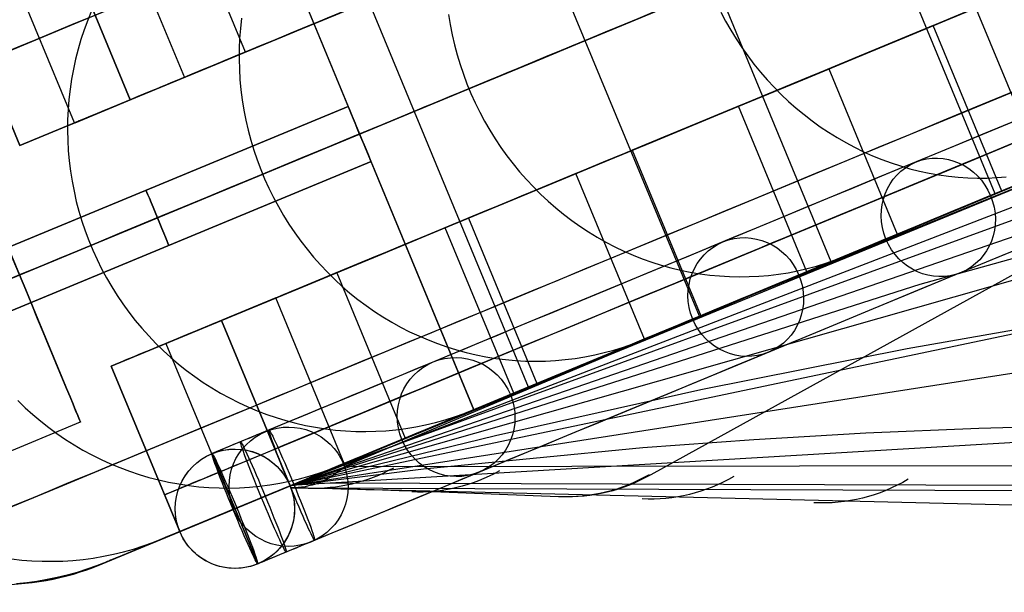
# Model space of a CAD drawing. Extents: x -3378 to 3007, y -425 to 173.
# Tile 303 of 396: x 1543 to 1592, y -283 to -254. Entities that reach past the tile are written whole.
import ezdxf

# ---------------------------------------------------------------- set-up
doc = ezdxf.new("R2010")
doc.units = 0
doc.layers.add('PREDEFINITO', color=7, linetype='CONTINUOUS')

msp = doc.modelspace()

# ---------------------------------------------------------------- linework, layer by layer
at = {"layer": 'PREDEFINITO'}
for p, q in [((1556.179, -277.606, 2115.522), (1737.086, -203.372, 1658.698)), ((1556.18, -277.606, 2249.021), (1700.879, -221.74, 1878.796)), ((1594.059, -261.918, 3027.027), (1582.578, -234.202, 3027.027)), ((1591.591, -262.94, 1912.758), (1580.11, -235.224, 1912.758)), ((1583.345, -266.356, 1947.047), (1571.864, -238.64, 1947.047)), ((1556.182, -277.608, 2382.227), (1667.024, -239.401, 2100.257)), ((1576.715, -269.102, 1981.255), (1565.235, -241.386, 1981.255)), ((1568.125, -272.66, 2048.958), (1556.645, -244.944, 2048.958)), ((1565.378, -273.798, 3029.166), (1553.898, -246.082, 3029.166)), ((1553.898, -246.082, 2590), (1565.378, -273.798, 2590)), ((1565.378, -273.798, 2115), (1553.898, -246.082, 2115)), ((1565.378, -273.798, 2827.501), (1553.898, -246.082, 2827.501)), ((1565.378, -273.798, 2352.5), (1553.898, -246.082, 2352.5)), ((1553.895, -255.824, 1979.806), (1550.451, -247.509, 1979.806)), ((1547.386, -248.779, 2048.754), (1550.83, -257.094, 2048.754)), ((1548.104, -258.223, 2869), (1544.66, -249.908, 2869)), ((1544.66, -249.908, 3039.58), (1548.104, -258.223, 3039.58)), ((1544.66, -249.908, 2115), (1548.104, -258.223, 2115)), ((1544.66, -249.908, 2295.851), (1548.104, -258.223, 2295.851)), ((1544.66, -249.908, 2959.425), (1548.104, -258.223, 2959.425)), ((1544.66, -249.908, 2205.425), (1548.104, -258.223, 2205.425)), ((1544.66, -249.908, 2582.425), (1548.104, -258.223, 2582.425)), ((1545.308, -259.381, 2048.221), (1541.864, -251.066, 2048.221)), ((1542.56, -260.519, 3045.76), (1539.116, -252.205, 3045.76)), ((1542.56, -260.519, 2115), (1539.116, -252.205, 2115)), ((1542.56, -260.519, 2295.851), (1539.116, -252.205, 2295.851)), ((1539.116, -252.205, 2869), (1542.56, -260.519, 2869)), ((1542.56, -260.519, 2959.425), (1539.116, -252.205, 2959.425)), ((1542.56, -260.519, 2205.425), (1539.116, -252.205, 2205.425)), ((1542.56, -260.519, 2582.425), (1539.116, -252.205, 2582.425)), ((1546.163, -253.747, 1940.117), (1545.97, -254.22, 1940.033)), ((1559.348, -253.566, 1980.887), (1553.895, -255.824, 1979.806)), ((1558.705, -276.562, 2050.273), (1621.997, -253.489, 2079.843)), ((1577.792, -253.82, 1831.589), (1578.036, -254.276, 1831.608)), ((1545.97, -254.22, 1940.033), (1545.793, -254.7, 1939.951)), ((1553.698, -254.121, 1903.704), (1553.643, -254.631, 1903.634)), ((1564.098, -253.935, 1867.413), (1564.182, -254.445, 1867.373)), ((1578.036, -254.276, 1831.608), (1578.293, -254.725, 1831.635)), ((1545.793, -254.7, 1939.951), (1545.632, -255.186, 1939.873)), ((1553.643, -254.631, 1903.634), (1553.604, -255.143, 1903.567)), ((1564.182, -254.445, 1867.373), (1564.283, -254.951, 1867.339)), ((1578.293, -254.725, 1831.635), (1578.565, -255.164, 1831.667)), ((1588.473, -254.49, 1877.933), (1583.218, -256.667, 1876.024)), ((1591.918, -262.805, 1877.933), (1588.473, -254.49, 1877.933)), ((1545.632, -255.186, 1939.873), (1545.489, -255.678, 1939.797)), ((1553.604, -255.143, 1903.567), (1553.583, -255.657, 1903.506)), ((1564.283, -254.951, 1867.339), (1564.401, -255.455, 1867.31)), ((1578.565, -255.164, 1831.667), (1578.85, -255.595, 1831.707)), ((1545.489, -255.678, 1939.797), (1545.361, -256.175, 1939.725)), ((1553.583, -255.657, 1903.506), (1553.58, -256.171, 1903.448)), ((1564.401, -255.455, 1867.31), (1564.535, -255.955, 1867.287)), ((1578.85, -255.595, 1831.707), (1579.149, -256.015, 1831.752)), ((1545.361, -256.175, 1939.725), (1545.251, -256.676, 1939.656)), ((1553.58, -256.171, 1903.448), (1553.593, -256.686, 1903.395)), ((1556.182, -277.607, 2515.506), (1632.538, -255.878, 2322.987)), ((1564.535, -255.955, 1867.287), (1564.685, -256.45, 1867.27)), ((1611.992, -256.244, 3024.077), (1574.282, -277.066, 3006.202)), ((1579.149, -256.015, 1831.752), (1579.461, -256.425, 1831.804)), ((1545.251, -256.676, 1939.656), (1545.159, -257.181, 1939.591)), ((1553.593, -256.686, 1903.395), (1553.624, -257.201, 1903.347)), ((1564.685, -256.45, 1867.27), (1564.851, -256.94, 1867.259)), ((1579.461, -256.425, 1831.804), (1579.786, -256.824, 1831.862)), ((1579.786, -256.824, 1831.862), (1580.123, -257.212, 1831.927)), ((1583.218, -256.667, 1876.024), (1586.662, -264.982, 1876.024)), ((1545.159, -257.181, 1939.591), (1545.083, -257.69, 1939.529)), ((1550.83, -257.094, 2048.754), (1545.308, -259.381, 2048.221)), ((1553.624, -257.201, 1903.347), (1553.672, -257.715, 1903.304)), ((1564.851, -256.94, 1867.259), (1565.034, -257.425, 1867.253)), ((1580.123, -257.212, 1831.927), (1580.471, -257.588, 1831.998)), ((1545.083, -257.69, 1939.529), (1545.024, -258.201, 1939.47)), ((1553.672, -257.715, 1903.304), (1553.737, -258.227, 1903.265)), ((1565.034, -257.425, 1867.253), (1565.232, -257.903, 1867.253)), ((1580.471, -257.588, 1831.998), (1580.832, -257.952, 1832.074)), ((1548.104, -258.223, 3039.58), (1542.56, -260.519, 3045.76)), ((1542.56, -260.519, 2869), (1548.104, -258.223, 2869)), ((1548.104, -258.223, 2115), (1542.56, -260.519, 2115)), ((1548.104, -258.223, 2295.851), (1542.56, -260.519, 2295.851)), ((1548.104, -258.223, 2959.425), (1542.56, -260.519, 2959.425)), ((1548.104, -258.223, 2205.425), (1542.56, -260.519, 2205.425)), ((1548.104, -258.223, 2582.425), (1542.56, -260.519, 2582.425)), ((1545.024, -258.201, 1939.47), (1544.984, -258.714, 1939.415)), ((1548.104, -258.223, 2869), (1548.104, -258.223, 3039.58)), ((1548.104, -258.223, 2115), (1548.104, -258.223, 2295.851)), ((1548.104, -258.223, 2295.851), (1548.104, -258.223, 2869)), ((1553.737, -258.227, 1903.265), (1553.82, -258.737, 1903.231)), ((1565.232, -257.903, 1867.253), (1565.445, -258.375, 1867.259)), ((1580.832, -257.952, 1832.074), (1581.203, -258.303, 1832.157)), ((1581.203, -258.303, 1832.157), (1581.586, -258.641, 1832.246)), ((1559.064, -258.554, 2125), (1526.798, -271.919, 2125)), ((1526.798, -271.919, 2348.542), (1559.064, -258.554, 2348.542)), ((1526.798, -271.919, 2795.625), (1559.064, -258.554, 2795.625)), ((1544.984, -258.714, 1939.415), (1544.96, -259.229, 1939.364)), ((1553.82, -258.737, 1903.231), (1553.919, -259.244, 1903.201)), ((1565.445, -258.375, 1867.259), (1565.674, -258.839, 1867.27)), ((1565.674, -258.839, 1867.27), (1565.918, -259.295, 1867.287)), ((1578.676, -258.548, 1912.247), (1573.341, -260.758, 1910.614)), ((1582.12, -266.863, 1912.247), (1578.676, -258.548, 1912.247)), ((1601.771, -258.711, 3035.274), (1579.454, -267.986, 3037.307)), ((1581.586, -258.641, 1832.246), (1581.978, -258.966, 1832.34)), ((1544.96, -259.229, 1939.364), (1544.954, -259.744, 1939.316)), ((1553.919, -259.244, 1903.201), (1554.035, -259.748, 1903.177)), ((1565.918, -259.295, 1867.287), (1566.177, -259.743, 1867.31)), ((1581.978, -258.966, 1832.34), (1582.38, -259.276, 1832.44)), ((1582.38, -259.276, 1832.44), (1582.791, -259.572, 1832.546)), ((1545.604, -274.412, 2572.083), (1539.481, -259.63, 2572.083)), ((1545.604, -274.412, 2148), (1539.481, -259.63, 2148)), ((1545.604, -274.412, 2996.166), (1539.481, -259.63, 2996.166)), ((1544.954, -259.744, 1939.316), (1544.965, -260.26, 1939.272)), ((1545.332, -259.371, 2869), (1545.332, -259.371, 3042.676)), ((1545.332, -259.371, 2115), (1545.332, -259.371, 2295.851)), ((1545.332, -259.371, 2295.851), (1545.332, -259.371, 2869)), ((1554.035, -259.748, 1903.177), (1554.168, -260.249, 1903.157)), ((1566.177, -259.743, 1867.31), (1566.45, -260.183, 1867.339)), ((1582.791, -259.572, 1832.546), (1583.211, -259.854, 1832.656)), ((1559.638, -259.94, 2123.5), (1527.302, -273.334, 2123.5)), ((1559.638, -259.94, 2126.5), (1527.302, -273.334, 2126.5)), ((1527.302, -273.334, 2347.042), (1559.638, -259.94, 2347.042)), ((1527.302, -273.334, 2350.042), (1559.638, -259.94, 2350.042)), ((1527.302, -273.334, 2797.125), (1559.638, -259.94, 2797.125)), ((1527.302, -273.334, 2794.125), (1559.638, -259.94, 2794.125)), ((1544.965, -260.26, 1939.272), (1544.994, -260.776, 1939.232)), ((1554.168, -260.249, 1903.157), (1554.318, -260.744, 1903.143)), ((1559.638, -259.94, 2590), (1559.638, -259.94, 2794.125)), ((1559.638, -259.94, 2797.125), (1559.638, -259.94, 3029.166)), ((1559.638, -259.94, 2115), (1559.638, -259.94, 2123.5)), ((1559.638, -259.94, 2126.5), (1559.638, -259.94, 2347.042)), ((1559.638, -259.94, 2350.042), (1559.638, -259.94, 2590)), ((1566.45, -260.183, 1867.339), (1566.737, -260.612, 1867.373)), ((1583.211, -259.854, 1832.656), (1583.64, -260.121, 1832.773)), ((1583.64, -260.121, 1832.773), (1584.076, -260.372, 1832.894)), ((1542.56, -260.519, 2869), (1542.56, -260.519, 3045.76)), ((1542.56, -260.519, 2115), (1542.56, -260.519, 2295.851)), ((1542.56, -260.519, 2295.851), (1542.56, -260.519, 2869)), ((1544.994, -260.776, 1939.232), (1545.04, -261.29, 1939.196)), ((1554.318, -260.744, 1903.143), (1554.484, -261.234, 1903.133)), ((1566.737, -260.612, 1867.373), (1567.038, -261.032, 1867.413)), ((1573.341, -260.758, 1910.614), (1576.786, -269.073, 1910.614)), ((1584.076, -260.372, 1832.894), (1584.519, -260.608, 1833.021)), ((1584.519, -260.608, 1833.021), (1584.969, -260.828, 1833.152)), ((1545.04, -261.29, 1939.196), (1545.104, -261.803, 1939.164)), ((1554.484, -261.234, 1903.133), (1554.666, -261.719, 1903.128)), ((1567.038, -261.032, 1867.413), (1567.352, -261.441, 1867.458)), ((1584.969, -260.828, 1833.152), (1585.425, -261.032, 1833.288)), ((1585.425, -261.032, 1833.288), (1585.887, -261.22, 1833.428)), ((1585.887, -261.22, 1833.428), (1586.354, -261.391, 1833.573)), ((1587.82, -267.486, 2301.665), (1610.075, -261.256, 2312.288)), ((1591.163, -263.105, 1879.533), (1596.004, -261.101, 1864.285)), ((1527.946, -274.691, 2348.542), (1560.212, -261.326, 2348.542)), ((1527.946, -274.691, 2795.625), (1560.212, -261.326, 2795.625)), ((1560.212, -261.326, 2125), (1527.946, -274.691, 2125)), ((1545.104, -261.803, 1939.164), (1545.185, -262.314, 1939.135)), ((1554.666, -261.719, 1903.128), (1554.864, -262.198, 1903.128)), ((1567.352, -261.441, 1867.458), (1567.679, -261.839, 1867.509)), ((1586.354, -261.391, 1833.573), (1586.825, -261.545, 1833.722)), ((1586.825, -261.545, 1833.722), (1587.3, -261.682, 1833.875)), ((1587.3, -261.682, 1833.875), (1587.779, -261.802, 1834.032)), ((1587.779, -261.802, 1834.032), (1588.261, -261.905, 1834.192)), ((1554.864, -262.198, 1903.128), (1555.078, -262.669, 1903.133)), ((1570.509, -261.931, 1946.607), (1565.109, -264.168, 1945.25)), ((1567.679, -261.839, 1867.509), (1568.019, -262.226, 1867.566)), ((1568.019, -262.226, 1867.566), (1568.371, -262.6, 1867.627)), ((1573.953, -270.246, 1946.607), (1570.509, -261.931, 1946.607)), ((1588.261, -261.905, 1834.192), (1588.744, -261.991, 1834.356)), ((1588.744, -261.991, 1834.356), (1589.23, -262.059, 1834.524)), ((1589.23, -262.059, 1834.524), (1589.716, -262.109, 1834.694)), ((1589.716, -262.109, 1834.694), (1590.203, -262.142, 1834.867)), ((1590.203, -262.142, 1834.867), (1590.69, -262.157, 1835.043)), ((1590.69, -262.157, 1835.043), (1591.176, -262.154, 1835.221)), ((1591.176, -262.154, 1835.221), (1591.661, -262.134, 1835.401)), ((1591.661, -262.134, 1835.401), (1592.144, -262.096, 1835.584)), ((1545.185, -262.314, 1939.135), (1545.283, -262.821, 1939.111)), ((1555.078, -262.669, 1903.133), (1555.307, -263.133, 1903.143)), ((1568.371, -262.6, 1867.627), (1568.735, -262.963, 1867.695)), ((1545.283, -262.821, 1939.111), (1545.398, -263.326, 1939.091)), ((1555.307, -263.133, 1903.143), (1555.552, -263.589, 1903.157)), ((1568.735, -262.963, 1867.695), (1569.11, -263.312, 1867.767)), ((1582.709, -266.619, 1910.006), (1591.591, -262.94, 1912.758)), ((1586.628, -264.984, 1894.889), (1591.163, -263.105, 1879.533)), ((1545.398, -263.326, 1939.091), (1545.531, -263.826, 1939.074)), ((1555.552, -263.589, 1903.157), (1555.812, -264.037, 1903.177)), ((1569.11, -263.312, 1867.767), (1569.496, -263.649, 1867.844)), ((1569.496, -263.649, 1867.844), (1569.892, -263.972, 1867.927)), ((1545.531, -263.826, 1939.074), (1545.679, -264.322, 1939.062)), ((1555.812, -264.037, 1903.177), (1556.086, -264.476, 1903.201)), ((1556.185, -277.607, 2781.96), (1643.268, -264.037, 2567.751)), ((1565.109, -264.168, 1945.25), (1568.553, -272.483, 1945.25)), ((1569.892, -263.972, 1867.927), (1570.298, -264.28, 1868.014)), ((1570.298, -264.28, 1868.014), (1570.714, -264.575, 1868.106)), ((1545.679, -264.322, 1939.062), (1545.845, -264.813, 1939.054)), ((1556.086, -264.476, 1903.201), (1556.374, -264.905, 1903.231)), ((1563.94, -264.652, 1980.887), (1558.487, -266.911, 1979.806)), ((1567.385, -272.967, 1980.887), (1563.94, -264.652, 1980.887)), ((1570.714, -264.575, 1868.106), (1571.139, -264.855, 1868.203)), ((1583.992, -266.088, 1872.078), (1587.491, -264.639, 1873.365)), ((1545.845, -264.813, 1939.054), (1546.027, -265.297, 1939.05)), ((1556.374, -264.905, 1903.231), (1556.677, -265.323, 1903.265)), ((1571.139, -264.855, 1868.203), (1571.572, -265.119, 1868.305)), ((1571.572, -265.119, 1868.305), (1572.014, -265.369, 1868.411)), ((1582.402, -266.737, 1910.346), (1586.628, -264.984, 1894.889)), ((1546.027, -265.297, 1939.05), (1546.225, -265.776, 1939.05)), ((1556.677, -265.323, 1903.265), (1556.993, -265.732, 1903.304)), ((1556.993, -265.732, 1903.304), (1557.322, -266.129, 1903.347)), ((1572.014, -265.369, 1868.411), (1572.462, -265.602, 1868.522)), ((1572.462, -265.602, 1868.522), (1572.918, -265.82, 1868.636)), ((1546.225, -265.776, 1939.05), (1546.439, -266.247, 1939.054)), ((1546.439, -266.247, 1939.054), (1546.669, -266.711, 1939.062)), ((1557.322, -266.129, 1903.347), (1557.664, -266.515, 1903.395)), ((1572.918, -265.82, 1868.636), (1573.38, -266.022, 1868.755)), ((1573.38, -266.022, 1868.755), (1573.848, -266.207, 1868.878)), ((1573.848, -266.207, 1868.878), (1574.321, -266.375, 1869.005)), ((1583.536, -266.267, 1871.912), (1583.992, -266.088, 1872.078)), ((1546.669, -266.711, 1939.062), (1546.914, -267.167, 1939.074)), ((1557.664, -266.515, 1903.395), (1558.019, -266.888, 1903.448)), ((1574.321, -266.375, 1869.005), (1574.798, -266.527, 1869.135)), ((1574.351, -270.081, 1944.762), (1583.345, -266.356, 1947.047)), ((1574.798, -266.527, 1869.135), (1575.28, -266.661, 1869.269)), ((1575.28, -266.661, 1869.269), (1575.766, -266.779, 1869.406)), ((1578.486, -268.361, 1925.897), (1582.402, -266.737, 1910.346)), ((1581.653, -266.815, 1871.249), (1582.131, -266.704, 1871.414)), ((1582.131, -266.704, 1871.414), (1582.605, -266.575, 1871.579)), ((1582.605, -266.575, 1871.579), (1583.073, -266.43, 1871.745)), ((1583.073, -266.43, 1871.745), (1583.536, -266.267, 1871.912)), ((1546.914, -267.167, 1939.074), (1547.175, -267.614, 1939.091)), ((1558.019, -266.888, 1903.448), (1558.385, -267.25, 1903.506)), ((1558.385, -267.25, 1903.506), (1558.763, -267.598, 1903.567)), ((1558.487, -266.911, 1979.806), (1561.931, -275.226, 1979.806)), ((1575.766, -266.779, 1869.406), (1576.254, -266.879, 1869.546)), ((1576.254, -266.879, 1869.546), (1576.745, -266.961, 1869.689)), ((1576.745, -266.961, 1869.689), (1577.237, -267.026, 1869.835)), ((1577.237, -267.026, 1869.835), (1577.731, -267.074, 1869.984)), ((1577.731, -267.074, 1869.984), (1578.225, -267.103, 1870.136)), ((1578.225, -267.103, 1870.136), (1578.719, -267.115, 1870.289)), ((1578.719, -267.115, 1870.289), (1579.213, -267.109, 1870.445)), ((1579.213, -267.109, 1870.445), (1579.706, -267.086, 1870.603)), ((1579.706, -267.086, 1870.603), (1580.197, -267.045, 1870.762)), ((1580.197, -267.045, 1870.762), (1580.685, -266.986, 1870.923)), ((1580.685, -266.986, 1870.923), (1581.171, -266.909, 1871.086)), ((1581.171, -266.909, 1871.086), (1581.653, -266.815, 1871.249)), ((1547.175, -267.614, 1939.091), (1547.45, -268.053, 1939.111)), ((1556.18, -277.607, 2286.586), (1587.82, -267.486, 2301.665)), ((1558.763, -267.598, 1903.567), (1559.153, -267.933, 1903.634)), ((1547.45, -268.053, 1939.111), (1547.74, -268.481, 1939.135)), ((1555.423, -268.18, 2048.754), (1549.901, -270.468, 2048.221)), ((1558.867, -276.495, 2048.754), (1555.423, -268.18, 2048.754)), ((1579.454, -267.986, 3037.307), (1558.882, -276.651, 3038.507)), ((1559.153, -267.933, 1903.634), (1559.552, -268.254, 1903.704)), ((1547.74, -268.481, 1939.135), (1548.044, -268.899, 1939.164)), ((1559.552, -268.254, 1903.704), (1559.962, -268.562, 1903.779)), ((1559.962, -268.562, 1903.779), (1560.382, -268.855, 1903.858)), ((1574.882, -269.858, 1941.54), (1578.486, -268.361, 1925.897)), ((1548.044, -268.899, 1939.164), (1548.361, -269.307, 1939.196)), ((1556.184, -277.609, 2648.8), (1597.593, -268.901, 2545.397)), ((1560.382, -268.855, 1903.858), (1560.811, -269.133, 1903.941)), ((1560.811, -269.133, 1903.941), (1561.249, -269.396, 1904.028)), ((1567.631, -272.865, 1979.436), (1576.715, -269.102, 1981.255)), ((1573.826, -270.299, 1907.255), (1577.379, -268.827, 1908.355)), ((1587.156, -270.719, 2540.034), (1597.593, -268.901, 2545.397)), ((1552.696, -269.31, 3039.58), (1547.152, -271.606, 3045.76)), ((1547.152, -271.606, 2869), (1552.696, -269.31, 2869)), ((1552.696, -269.31, 2115), (1547.152, -271.606, 2115)), ((1552.696, -269.31, 2295.851), (1547.152, -271.606, 2295.851)), ((1552.696, -269.31, 2959.425), (1547.152, -271.606, 2959.425)), ((1552.696, -269.31, 2205.425), (1547.152, -271.606, 2205.425)), ((1552.696, -269.31, 2582.425), (1547.152, -271.606, 2582.425)), ((1548.361, -269.307, 1939.196), (1548.692, -269.704, 1939.232)), ((1548.692, -269.704, 1939.232), (1549.036, -270.089, 1939.272)), ((1552.696, -269.31, 2869), (1552.696, -269.31, 3039.58)), ((1552.696, -269.31, 2869), (1556.14, -277.625, 2869)), ((1552.696, -269.31, 2115), (1552.696, -269.31, 2295.851)), ((1552.696, -269.31, 2295.851), (1552.696, -269.31, 2869)), ((1556.14, -277.625, 3039.58), (1552.696, -269.31, 3039.58)), ((1556.14, -277.625, 2115), (1552.696, -269.31, 2115)), ((1556.14, -277.625, 2295.851), (1552.696, -269.31, 2295.851)), ((1556.14, -277.625, 2959.425), (1552.696, -269.31, 2959.425)), ((1556.14, -277.625, 2205.425), (1552.696, -269.31, 2205.425)), ((1556.14, -277.625, 2582.425), (1552.696, -269.31, 2582.425)), ((1561.249, -269.396, 1904.028), (1561.694, -269.643, 1904.118)), ((1561.694, -269.643, 1904.118), (1562.148, -269.875, 1904.213)), ((1549.036, -270.089, 1939.272), (1549.393, -270.461, 1939.316)), ((1562.148, -269.875, 1904.213), (1562.608, -270.091, 1904.311)), ((1562.608, -270.091, 1904.311), (1563.075, -270.29, 1904.413)), ((1571.592, -271.224, 1957.261), (1574.882, -269.858, 1941.54)), ((1549.393, -270.461, 1939.316), (1549.762, -270.822, 1939.364)), ((1549.901, -270.468, 2048.221), (1553.345, -278.782, 2048.221)), ((1549.924, -270.458, 2869), (1549.924, -270.458, 3042.676)), ((1549.924, -270.458, 2115), (1549.924, -270.458, 2295.851)), ((1549.924, -270.458, 2295.851), (1549.924, -270.458, 2869)), ((1563.075, -270.29, 1904.413), (1563.548, -270.473, 1904.518)), ((1563.548, -270.473, 1904.518), (1564.026, -270.639, 1904.626)), ((1564.026, -270.639, 1904.626), (1564.509, -270.789, 1904.737)), ((1572.418, -270.795, 1906.828), (1572.894, -270.646, 1906.97)), ((1572.894, -270.646, 1906.97), (1573.363, -270.481, 1907.112)), ((1573.363, -270.481, 1907.112), (1573.826, -270.299, 1907.255)), ((1576.785, -272.784, 2534.681), (1587.156, -270.719, 2540.034)), ((1549.762, -270.822, 1939.364), (1550.143, -271.169, 1939.415)), ((1550.143, -271.169, 1939.415), (1550.534, -271.503, 1939.47)), ((1564.509, -270.789, 1904.737), (1564.997, -270.921, 1904.852)), ((1564.997, -270.921, 1904.852), (1565.488, -271.036, 1904.969)), ((1565.488, -271.036, 1904.969), (1565.982, -271.133, 1905.089)), ((1565.982, -271.133, 1905.089), (1566.479, -271.214, 1905.211)), ((1566.479, -271.214, 1905.211), (1566.977, -271.276, 1905.336)), ((1570.471, -271.217, 1906.267), (1570.964, -271.137, 1906.406)), ((1570.964, -271.137, 1906.406), (1571.453, -271.041, 1906.546)), ((1571.453, -271.041, 1906.546), (1571.938, -270.926, 1906.686)), ((1571.938, -270.926, 1906.686), (1572.418, -270.795, 1906.828)), ((1547.152, -271.606, 2869), (1547.152, -271.606, 3045.76)), ((1547.152, -271.606, 3045.76), (1550.596, -279.921, 3045.76)), ((1547.152, -271.606, 2115), (1550.596, -279.921, 2115)), ((1547.152, -271.606, 2295.851), (1550.596, -279.921, 2295.851)), ((1547.152, -271.606, 2115), (1547.152, -271.606, 2295.851)), ((1547.152, -271.606, 2295.851), (1547.152, -271.606, 2869)), ((1550.596, -279.921, 2869), (1547.152, -271.606, 2869)), ((1547.152, -271.606, 2959.425), (1550.596, -279.921, 2959.425)), ((1547.152, -271.606, 2205.425), (1550.596, -279.921, 2205.425)), ((1547.152, -271.606, 2582.425), (1550.596, -279.921, 2582.425)), ((1550.534, -271.503, 1939.47), (1550.937, -271.823, 1939.529)), ((1566.977, -271.276, 1905.336), (1567.477, -271.321, 1905.464)), ((1567.477, -271.321, 1905.464), (1567.978, -271.348, 1905.593)), ((1567.978, -271.348, 1905.593), (1568.479, -271.357, 1905.725)), ((1568.479, -271.357, 1905.725), (1568.979, -271.349, 1905.858)), ((1568.617, -272.46, 1973.055), (1571.592, -271.224, 1957.261)), ((1568.979, -271.349, 1905.858), (1569.478, -271.322, 1905.993)), ((1569.478, -271.322, 1905.993), (1569.976, -271.278, 1906.129)), ((1569.976, -271.278, 1906.129), (1570.471, -271.217, 1906.267)), ((1550.937, -271.823, 1939.529), (1551.35, -272.129, 1939.591)), ((1551.35, -272.129, 1939.591), (1551.773, -272.421, 1939.656)), ((1551.773, -272.421, 1939.656), (1552.205, -272.697, 1939.725)), ((1552.205, -272.697, 1939.725), (1552.646, -272.959, 1939.797)), ((1558.924, -276.471, 2048.06), (1568.125, -272.66, 2048.958)), ((1565.356, -273.807, 1942.477), (1568.954, -272.317, 1943.391)), ((1565.956, -273.564, 1988.925), (1568.617, -272.46, 1973.055)), ((1552.646, -272.959, 1939.797), (1553.096, -273.205, 1939.873)), ((1566.466, -275.085, 2529.356), (1576.785, -272.784, 2534.681)), ((1542.458, -273.334, 1975.099), (1542.829, -273.693, 1975.137)), ((1553.096, -273.205, 1939.873), (1553.553, -273.435, 1939.951)), ((1553.553, -273.435, 1939.951), (1554.017, -273.649, 1940.033)), ((1554.017, -273.649, 1940.033), (1554.489, -273.847, 1940.117)), ((1563.614, -274.536, 2004.853), (1565.956, -273.564, 1988.925)), ((1542.829, -273.693, 1975.137), (1543.212, -274.04, 1975.178)), ((1543.212, -274.04, 1975.178), (1543.606, -274.373, 1975.222)), ((1554.489, -273.847, 1940.117), (1554.966, -274.028, 1940.204)), ((1554.966, -274.028, 1940.204), (1555.448, -274.192, 1940.294)), ((1565.378, -273.798, 2590), (1556.14, -277.625, 2590)), ((1556.14, -277.625, 2115), (1565.378, -273.798, 2115)), ((1556.14, -277.625, 3039.58), (1565.378, -273.798, 3029.166)), ((1556.14, -277.625, 2352.5), (1565.378, -273.798, 2352.5)), ((1563.93, -274.311, 1942.123), (1564.411, -274.16, 1942.241)), ((1564.411, -274.16, 1942.241), (1564.887, -273.992, 1942.359)), ((1564.887, -273.992, 1942.359), (1565.356, -273.807, 1942.477)), ((1565.378, -273.798, 2590), (1565.378, -273.798, 3029.166)), ((1565.378, -273.798, 2115), (1565.378, -273.798, 2590)), ((1532.499, -279.84, 2572.083), (1545.604, -274.412, 2572.083)), ((1532.499, -279.84, 2148), (1545.604, -274.412, 2148)), ((1532.499, -279.84, 2996.166), (1545.604, -274.412, 2996.166)), ((1543.606, -274.373, 1975.222), (1544.011, -274.692, 1975.268)), ((1555.448, -274.192, 1940.294), (1555.936, -274.34, 1940.387)), ((1555.936, -274.34, 1940.387), (1556.428, -274.47, 1940.482)), ((1556.185, -277.593, 2915.568), (1608.319, -274.484, 2788.768)), ((1556.428, -274.47, 1940.482), (1556.924, -274.583, 1940.579)), ((1556.924, -274.583, 1940.579), (1557.423, -274.679, 1940.679)), ((1557.423, -274.679, 1940.679), (1557.925, -274.757, 1940.78)), ((1561.607, -275.366, 2020.678), (1563.614, -274.536, 2004.853)), ((1561.96, -274.742, 1941.657), (1562.458, -274.66, 1941.772)), ((1562.458, -274.66, 1941.772), (1562.953, -274.561, 1941.888)), ((1562.953, -274.561, 1941.888), (1563.444, -274.445, 1942.005)), ((1563.444, -274.445, 1942.005), (1563.93, -274.311, 1942.123)), ((1590.77, -274.719, 2780.739), (1596.535, -274.56, 2783.548)), ((1544.011, -274.692, 1975.268), (1544.426, -274.997, 1975.318)), ((1544.426, -274.997, 1975.318), (1544.852, -275.287, 1975.37)), ((1555.085, -274.814, 3041.578), (1552.221, -276.001, 3041.682)), ((1556.182, -277.607, 2524.079), (1566.466, -275.085, 2529.356)), ((1557.925, -274.757, 1940.78), (1558.429, -274.817, 1940.884)), ((1558.429, -274.817, 1940.884), (1558.934, -274.86, 1940.99)), ((1558.546, -276.628, 1977.616), (1562.18, -275.123, 1978.344)), ((1558.934, -274.86, 1940.99), (1559.44, -274.884, 1941.097)), ((1559.44, -274.884, 1941.097), (1559.946, -274.892, 1941.207)), ((1559.946, -274.892, 1941.207), (1560.451, -274.881, 1941.317)), ((1560.451, -274.881, 1941.317), (1560.956, -274.852, 1941.429)), ((1560.956, -274.852, 1941.429), (1561.459, -274.806, 1941.542)), ((1561.459, -274.806, 1941.542), (1561.96, -274.742, 1941.657)), ((1579.45, -275.285, 2774.823), (1585.078, -274.961, 2777.825)), ((1585.078, -274.961, 2777.825), (1590.77, -274.719, 2780.739)), ((1544.852, -275.287, 1975.37), (1545.287, -275.563, 1975.425)), ((1545.287, -275.563, 1975.425), (1545.731, -275.823, 1975.482)), ((1559.914, -276.065, 2036.545), (1561.607, -275.366, 2020.678)), ((1573.876, -275.695, 2771.755), (1579.45, -275.285, 2774.823)), ((1545.731, -275.823, 1975.482), (1546.183, -276.068, 1975.542)), ((1546.183, -276.068, 1975.542), (1546.643, -276.297, 1975.605)), ((1552.221, -276.001, 2114), (1552.221, -276.001, 3041.682)), ((1554.517, -281.544, 3041.682), (1552.221, -276.001, 3041.682)), ((1552.221, -276.001, 3041.682), (1554.517, -281.544, 3041.682)), ((1555.375, -275.777, 2869), (1555.375, -275.777, 3039.58)), ((1555.375, -275.777, 2115), (1555.375, -275.777, 2295.851)), ((1555.375, -275.777, 2295.851), (1555.375, -275.777, 2869)), ((1558.535, -276.632, 2052.45), (1559.914, -276.065, 2036.545)), ((1562.855, -276.774, 2765.493), (1573.876, -275.695, 2771.755)), ((1546.643, -276.297, 1975.605), (1547.111, -276.51, 1975.67)), ((1547.111, -276.51, 1975.67), (1547.585, -276.706, 1975.737)), ((1557.472, -277.069, 2068.384), (1558.535, -276.632, 2052.45)), ((1558.072, -276.815, 1977.522), (1558.546, -276.628, 1977.616)), ((1558.882, -276.651, 3038.507), (1643.864, -276.533, 2857.777)), ((1558.882, -276.651, 3038.507), (1643.864, -276.533, 2857.777)), ((1547.585, -276.706, 1975.737), (1548.066, -276.886, 1975.806)), ((1548.066, -276.886, 1975.806), (1548.552, -277.049, 1975.878)), ((1548.552, -277.049, 1975.878), (1549.044, -277.195, 1975.951)), ((1556.184, -277.605, 2761.637), (1562.855, -276.774, 2765.493)), ((1556.616, -277.273, 1977.24), (1557.106, -277.137, 1977.334)), ((1556.724, -277.375, 2084.334), (1557.472, -277.069, 2068.384)), ((1557.106, -277.137, 1977.334), (1557.592, -276.984, 1977.428)), ((1557.592, -276.984, 1977.428), (1558.072, -276.815, 1977.522)), ((1549.044, -277.195, 1975.951), (1549.54, -277.323, 1976.027)), ((1549.54, -277.323, 1976.027), (1550.039, -277.435, 1976.105)), ((1550.039, -277.435, 1976.105), (1550.542, -277.529, 1976.184)), ((1550.542, -277.529, 1976.184), (1551.048, -277.605, 1976.265)), ((1556.14, -277.625, 3041.682), (1550.597, -279.921, 3041.682)), ((1551.048, -277.605, 1976.265), (1551.556, -277.664, 1976.348)), ((1556.14, -277.625, 3038.58), (1553.276, -278.811, 3038.684)), ((1556.326, -277.548, 3044.576), (1553.462, -278.734, 3044.68)), ((1554.105, -277.69, 1976.782), (1554.613, -277.642, 1976.872)), ((1554.613, -277.642, 1976.872), (1555.118, -277.576, 1976.963)), ((1555.118, -277.576, 1976.963), (1555.621, -277.493, 1977.055)), ((1555.621, -277.493, 1977.055), (1556.12, -277.392, 1977.147)), ((1556.12, -277.392, 1977.147), (1556.616, -277.273, 1977.24)), ((1556.14, -277.625, 2114), (1556.14, -277.625, 3041.682)), ((1556.14, -277.625, 3039.58), (1556.14, -277.625, 2869)), ((1556.14, -277.625, 2869), (1556.14, -277.625, 2590)), ((1556.14, -277.625, 2295.851), (1556.14, -277.625, 2115)), ((1556.14, -277.625, 2590), (1556.14, -277.625, 2295.851)), ((1556.182, -277.607, 2520.96), (1556.294, -277.553, 2100.299)), ((1556.183, -277.608, 2586.109), (1556.182, -277.607, 2520.96)), ((1556.182, -277.715, 3033.201), (1556.183, -277.608, 2586.109)), ((1556.294, -277.553, 2100.299), (1556.724, -277.375, 2084.334)), ((1557.594, -277.468, 3035.888), (1641.281, -277.735, 2856.575)), ((1549.831, -278.073, 2869), (1549.831, -278.073, 3045.76)), ((1549.831, -278.073, 2115), (1549.831, -278.073, 2295.851)), ((1549.831, -278.073, 2295.851), (1549.831, -278.073, 2869)), ((1551.556, -277.664, 1976.348), (1552.065, -277.705, 1976.432)), ((1552.065, -277.705, 1976.432), (1552.575, -277.728, 1976.517)), ((1552.575, -277.728, 1976.517), (1553.086, -277.733, 1976.604)), ((1553.086, -277.733, 1976.604), (1553.596, -277.721, 1976.692)), ((1553.596, -277.721, 1976.692), (1554.105, -277.69, 1976.782)), ((1556.182, -277.715, 3033.201), (1638.481, -278.01, 2855.289)), ((1593.874, -278.629, 2952.166), (1556.182, -277.715, 3033.201)), ((1549.722, -280.283, 2047.161), (1553.403, -278.758, 2047.521)), ((1553.276, -278.811, 3038.684), (1553.462, -278.734, 3044.68)), ((1546.901, -281.452, 2115), (1550.596, -279.921, 2115)), ((1546.901, -281.452, 3049.851), (1550.596, -279.921, 3045.76)), ((1550.596, -279.921, 2590), (1546.901, -281.452, 2590)), ((1546.901, -281.452, 2352.5), (1550.596, -279.921, 2352.5)), ((1550.596, -279.921, 2869), (1550.596, -279.921, 3045.76)), ((1550.596, -279.921, 2590), (1550.596, -279.921, 2869)), ((1550.596, -279.921, 2115), (1550.596, -279.921, 2295.851)), ((1550.596, -279.921, 2295.851), (1550.596, -279.921, 2590)), ((1550.597, -279.921, 2114), (1550.597, -279.921, 3041.682)), ((1548.756, -280.644, 2047.068), (1549.242, -280.472, 2047.115)), ((1549.242, -280.472, 2047.115), (1549.722, -280.283, 2047.161)), ((1557.381, -280.358, 3041.578), (1554.517, -281.544, 3041.682)), ((1546.761, -281.162, 2046.884), (1547.266, -281.059, 2046.93)), ((1547.266, -281.059, 2046.93), (1547.768, -280.938, 2046.976)), ((1547.768, -280.938, 2046.976), (1548.265, -280.8, 2047.022)), ((1548.265, -280.8, 2047.022), (1548.756, -280.644, 2047.068)), ((1542.137, -281.296, 2046.494), (1542.651, -281.352, 2046.535)), ((1542.651, -281.352, 2046.535), (1543.165, -281.391, 2046.577)), ((1543.165, -281.391, 2046.577), (1543.681, -281.412, 2046.619)), ((1543.681, -281.412, 2046.619), (1544.197, -281.415, 2046.662)), ((1544.197, -281.415, 2046.662), (1544.713, -281.4, 2046.705)), ((1544.713, -281.4, 2046.705), (1545.228, -281.367, 2046.749)), ((1545.228, -281.367, 2046.749), (1545.741, -281.317, 2046.794)), ((1545.741, -281.317, 2046.794), (1546.252, -281.248, 2046.839)), ((1546.252, -281.248, 2046.839), (1546.761, -281.162, 2046.884)), ((1546.419, -281.642, 2115), (1546.901, -281.452, 2115)), ((1546.901, -281.452, 2590), (1546.419, -281.642, 2590)), ((1546.419, -281.642, 2352.5), (1546.901, -281.452, 2352.5)), ((1546.901, -281.452, 2590), (1546.901, -281.452, 3049.851)), ((1546.901, -281.452, 2115), (1546.901, -281.452, 2590)), ((1554.517, -281.544, 2114), (1554.517, -281.544, 3041.682)), ((1544.939, -282.11, 2115), (1545.437, -281.971, 2115)), ((1545.437, -281.971, 2590), (1544.939, -282.11, 2590)), ((1544.939, -282.11, 2352.5), (1545.437, -281.971, 2352.5)), ((1545.437, -281.971, 2115), (1545.931, -281.815, 2115)), ((1545.931, -281.815, 2590), (1545.437, -281.971, 2590)), ((1545.437, -281.971, 2352.5), (1545.931, -281.815, 2352.5)), ((1545.931, -281.815, 2115), (1546.419, -281.642, 2115)), ((1546.419, -281.642, 2590), (1545.931, -281.815, 2590)), ((1545.931, -281.815, 2352.5), (1546.419, -281.642, 2352.5)), ((1542.389, -282.543, 2115), (1542.904, -282.492, 2115)), ((1542.904, -282.492, 2590), (1542.389, -282.543, 2590)), ((1542.389, -282.543, 2352.5), (1542.904, -282.492, 2352.5)), ((1542.904, -282.492, 2115), (1543.418, -282.423, 2115)), ((1543.418, -282.423, 2590), (1542.904, -282.492, 2590)), ((1542.904, -282.492, 2352.5), (1543.418, -282.423, 2352.5)), ((1543.418, -282.423, 2115), (1543.928, -282.336, 2115)), ((1543.928, -282.336, 2590), (1543.418, -282.423, 2590)), ((1543.418, -282.423, 2352.5), (1543.928, -282.336, 2352.5)), ((1543.928, -282.336, 2115), (1544.435, -282.232, 2115)), ((1544.435, -282.232, 2590), (1543.928, -282.336, 2590)), ((1543.928, -282.336, 2352.5), (1544.435, -282.232, 2352.5)), ((1544.435, -282.232, 2115), (1544.939, -282.11, 2115)), ((1544.939, -282.11, 2590), (1544.435, -282.232, 2590)), ((1544.435, -282.232, 2352.5), (1544.939, -282.11, 2352.5))]:
    msp.add_line(p, q, dxfattribs=at)
at = {"layer": 'PREDEFINITO', "extrusion": (-0.92388, -0.382683, -2.90138e-14)}
msp.add_circle((837.001, 2125, -1341.443), 1.5, dxfattribs=at)
at = {"layer": 'PREDEFINITO', "extrusion": (-0.92388, -0.382683, -7.58208e-13)}
msp.add_circle((837.001, 2348.542, -1341.443), 1.5, dxfattribs=at)
at = {"layer": 'PREDEFINITO', "extrusion": (0.92388, 0.382683, -3.09086e-13)}
msp.add_circle((-837.001, 2795.625, 1341.443), 1.5, dxfattribs=at)
at = {"layer": 'PREDEFINITO', "extrusion": (0.92388, 0.382683, -1.08802e-14)}
for centre in [(-837.001, 2572.083, 1322.938), (-837.001, 2148, 1322.938)]:
    msp.add_circle(centre, 8, dxfattribs=at)
at = {"layer": 'PREDEFINITO', "extrusion": (0.92388, 0.382683, 0)}
msp.add_circle((-837.001, 2996.166, 1322.938), 8, dxfattribs=at)
at = {"layer": 'PREDEFINITO', "extrusion": (-0.291728, -0.120837, 0.948838)}
msp.add_circle((852, 1889.733, 1350.178), 3, dxfattribs=at)
at = {"layer": 'PREDEFINITO', "extrusion": (-0.92388, -0.382683, 7.72715e-14)}
msp.add_circle((837.001, 2125, -1330.443), 1.5, dxfattribs=at)
at = {"layer": 'PREDEFINITO', "extrusion": (0.92388, 0.382683, -1.6905e-13)}
msp.add_circle((-837.001, 2348.542, 1330.443), 1.5, dxfattribs=at)
at = {"layer": 'PREDEFINITO', "extrusion": (-0.92388, -0.382683, -2.17308e-13)}
msp.add_circle((837.001, 2795.625, -1330.443), 1.5, dxfattribs=at)
at = {"layer": 'PREDEFINITO', "extrusion": (-0.249513, -0.103352, 0.96284)}
msp.add_circle((852, 1822.215, 1474.657), 3, dxfattribs=at)
at = {"layer": 'PREDEFINITO', "extrusion": (-0.165067, -0.068373, 0.98391)}
msp.add_circle((852, 1672.735, 1708.993), 3, dxfattribs=at)
at = {"layer": 'PREDEFINITO', "extrusion": (-0.081556, -0.033781, 0.996096)}
msp.add_circle((852, 1506.952, 1922.448), 3, dxfattribs=at)
at = {"layer": 'PREDEFINITO', "extrusion": (-0.923359, -0.382468, 0.033558)}
for centre in [(852, 3084.549, -1228.725), (852, 3084.549, -1227.174)]:
    msp.add_circle(centre, 3, dxfattribs=at)
at = {"layer": 'PREDEFINITO', "extrusion": (-1.05383e-08, -4.3651e-09, 1)}
for centre in [(1553.369, -278.773, 2114), (1553.369, -278.773, 2577.841)]:
    msp.add_circle(centre, 3, dxfattribs=at)
at = {"layer": 'PREDEFINITO', "extrusion": (-0.382683, 0.92388, 3.63162e-16)}
msp.add_arc((-1306.443, 2295, -826.394), 765.607, 90.328796, 179.999998, dxfattribs=at)
at = {"layer": 'PREDEFINITO', "extrusion": (-0.382683, 0.92388, -1.36186e-15)}
msp.add_arc((-2076.443, 2115, -826.394), 765.607, 270.328797, 359.999997, dxfattribs=at)
at = {"layer": 'PREDEFINITO', "extrusion": (-0.382683, 0.92388, 6.81416e-16)}
msp.add_arc((-1306.443, 2295, -837.001), 770, 90, 180, dxfattribs=at)
at = {"layer": 'PREDEFINITO', "extrusion": (-0.382683, 0.92388, -9.77684e-16)}
msp.add_arc((-2076.443, 2115, -837.001), 770, 270, 360, dxfattribs=at)
at = {"layer": 'PREDEFINITO', "extrusion": (-0.382683, 0.92388, 3.25338e-17)}
msp.add_arc((-1306.443, 2295, -831.001), 751, 91.449718, 179.999998, dxfattribs=at)
at = {"layer": 'PREDEFINITO', "extrusion": (-0.382683, 0.92388, -6.50676e-16)}
msp.add_arc((-2076.443, 2115, -831.001), 751, 271.449718, 359.999999, dxfattribs=at)
at = {"layer": 'PREDEFINITO', "extrusion": (-0.382683, 0.92388, -9.24884e-16)}
msp.add_arc((-1306.443, 2295, -831.001), 748, 91.685444, 179.999998, dxfattribs=at)
at = {"layer": 'PREDEFINITO', "extrusion": (-0.382683, 0.92388, 1.98189e-16)}
for centre in [(-2076.443, 2115, -831.001), (-2076.443, 2115, -843.001)]:
    msp.add_arc(centre, 748, 271.685443, 359.999999, dxfattribs=at)
at = {"layer": 'PREDEFINITO', "extrusion": (-0.382683, 0.92388, -5.03112e-16)}
msp.add_arc((-1306.443, 2295, -831.001), 744.999, 91.923096, 179.999997, dxfattribs=at)
at = {"layer": 'PREDEFINITO', "extrusion": (-0.382683, 0.92388, 7.37898e-16)}
msp.add_arc((-2076.443, 2115, -831.001), 744.999, 271.923094, 360, dxfattribs=at)
at = {"layer": 'PREDEFINITO', "extrusion": (-0.382683, 0.92388, 1.51317e-16)}
msp.add_arc((-1306.443, 2295, -847.607), 765.607, 90.328796, 179.999998, dxfattribs=at)
at = {"layer": 'PREDEFINITO', "extrusion": (-0.382683, 0.92388, -6.35533e-16)}
msp.add_arc((-2076.443, 2115, -847.607), 765.607, 270.328797, 359.999997, dxfattribs=at)
at = {"layer": 'PREDEFINITO', "extrusion": (-0.382683, 0.92388, 7.15744e-16)}
msp.add_arc((-1306.443, 2295, -843.001), 751, 91.449718, 179.999998, dxfattribs=at)
at = {"layer": 'PREDEFINITO', "extrusion": (-0.382683, 0.92388, -6.50676e-17)}
msp.add_arc((-2076.443, 2115, -843.001), 751, 271.449718, 359.999999, dxfattribs=at)
at = {"layer": 'PREDEFINITO', "extrusion": (-0.382683, 0.92388, 1.05976e-15)}
msp.add_arc((-1306.443, 2295, -837.001), 735, 92.729396, 180.000003, dxfattribs=at)
at = {"layer": 'PREDEFINITO', "extrusion": (-0.382683, 0.92388, 0)}
msp.add_arc((-2076.443, 2115, -837.001), 735, 272.729402, 359.999996, dxfattribs=at)
at = {"layer": 'PREDEFINITO', "extrusion": (-0.382683, 0.92388, 1.09004e-15)}
msp.add_arc((-1306.443, 2295, -843.001), 748, 91.685444, 179.999998, dxfattribs=at)
at = {"layer": 'PREDEFINITO', "extrusion": (-0.382683, 0.92388, 1.54288e-15)}
msp.add_arc((-1306.443, 2295, -843.001), 744.999, 91.923096, 179.999997, dxfattribs=at)
at = {"layer": 'PREDEFINITO', "extrusion": (-0.382683, 0.92388, -3.35408e-17)}
msp.add_arc((-2076.443, 2115, -843.001), 744.999, 271.923094, 360, dxfattribs=at)
at = {"layer": 'PREDEFINITO', "extrusion": (-0.382683, 0.92388, 7.48277e-16)}
msp.add_arc((-1306.443, 2295, -850.001), 751, 91.449718, 179.999998, dxfattribs=at)
at = {"layer": 'PREDEFINITO', "extrusion": (-0.382683, 0.92388, -2.92804e-16)}
msp.add_arc((-2076.443, 2115, -850.001), 751, 271.449718, 359.999999, dxfattribs=at)
at = {"layer": 'PREDEFINITO', "extrusion": (-0.382683, 0.92388, -4.46424e-16)}
msp.add_arc((-1306.443, 2295, -852.001), 755, 91.138407, 179.999998, dxfattribs=at)
at = {"layer": 'PREDEFINITO', "extrusion": (-0.382683, 0.92388, -1.43493e-15)}
msp.add_arc((-2076.443, 2115, -852.001), 755, 271.138411, 359.999994, dxfattribs=at)
at = {"layer": 'PREDEFINITO', "extrusion": (0.382683, -0.92388, 1.59707e-15)}
msp.add_arc((1306.444, 2294, 849), 747.999, 359.999975, 88.076932, dxfattribs=at)
at = {"layer": 'PREDEFINITO', "extrusion": (-0.382683, 0.92388, -2.19597e-15)}
msp.add_arc((-2076.443, 2114, -849), 747.999, 271.923078, 0.000014, dxfattribs=at)
at = {"layer": 'PREDEFINITO', "extrusion": (-0.382683, 0.92388, -1.72429e-15)}
msp.add_arc((-1306.443, 2295, -852.001), 751, 91.449718, 179.999998, dxfattribs=at)
at = {"layer": 'PREDEFINITO', "extrusion": (-0.382683, 0.92388, 3.90406e-16)}
msp.add_arc((-2076.443, 2115, -852.001), 751, 271.449717, 359.999999, dxfattribs=at)
at = {"layer": 'PREDEFINITO', "extrusion": (0.382683, -0.92388, -5.94126e-16)}
msp.add_arc((1306.444, 2294, 852), 750.999, 359.999975, 88.076932, dxfattribs=at)
at = {"layer": 'PREDEFINITO', "extrusion": (-0.382683, 0.92388, 1.6435e-15)}
msp.add_arc((-1306.443, 2295, -850.001), 744.999, 91.923096, 179.999997, dxfattribs=at)
at = {"layer": 'PREDEFINITO', "extrusion": (-0.382683, 0.92388, 2.68326e-16)}
msp.add_arc((-2076.443, 2115, -850.001), 744.999, 271.923094, 360, dxfattribs=at)
at = {"layer": 'PREDEFINITO', "extrusion": (-0.382683, 0.92388, -2.24448e-15)}
msp.add_arc((-2076.443, 2114, -852), 750.999, 271.923078, 0.000014, dxfattribs=at)
at = {"layer": 'PREDEFINITO', "extrusion": (-0.382683, 0.92388, -1.14039e-15)}
msp.add_arc((-2076.443, 2114, -852), 744.999, 271.923078, 0.000014, dxfattribs=at)
at = {"layer": 'PREDEFINITO', "extrusion": (0.382683, -0.92388, -2.01245e-16)}
msp.add_arc((1306.444, 2294, 852), 744.999, 359.999975, 88.076932, dxfattribs=at)
at = {"layer": 'PREDEFINITO', "extrusion": (0.382683, -0.92388, 1.14039e-15)}
msp.add_arc((1306.443, 2295, 852.001), 744.999, 0.000002, 88.076906, dxfattribs=at)
at = {"layer": 'PREDEFINITO', "extrusion": (0.382683, -0.92388, -3.35408e-16)}
msp.add_arc((2076.443, 2115, 852.001), 744.999, 180, 268.076908, dxfattribs=at)
at = {"layer": 'PREDEFINITO', "extrusion": (0.382683, -0.92388, 3.99267e-16)}
msp.add_arc((1306.444, 2294, 855), 747.999, 359.999975, 88.076932, dxfattribs=at)
at = {"layer": 'PREDEFINITO', "extrusion": (-0.382683, 0.92388, -1.99634e-15)}
msp.add_arc((-2076.443, 2114, -855), 747.999, 271.923078, 0.000014, dxfattribs=at)
at = {"layer": 'PREDEFINITO', "extrusion": (-0.382683, 0.92388, -1.41302e-15)}
msp.add_arc((-1306.443, 2295, -852.001), 735, 92.729396, 180.000003, dxfattribs=at)
at = {"layer": 'PREDEFINITO', "extrusion": (-0.382683, 0.92388, 2.15485e-15)}
msp.add_arc((-2076.443, 2115, -852.001), 735, 272.729402, 359.999996, dxfattribs=at)
at = {"layer": 'PREDEFINITO', "extrusion": (0.147056, 0.964857, 0.217776)}
msp.add_arc((15288.225, -4318.044, 392.747), 17992.674, 159.8255925, 160.5538188, dxfattribs=at)
at = {"layer": 'PREDEFINITO', "extrusion": (1.05383e-08, 4.36501e-09, -1)}
msp.add_arc((-1553.369, -278.773, -3041.682), 3, 337.5, 157.5, dxfattribs=at)
at = {"layer": 'PREDEFINITO', "extrusion": (0.923359, 0.382468, -0.033558)}
for start, end in [(270, 90), (90, 270)]:
    msp.add_arc((-852, 3084.549, 1225.623), 3, start, end, dxfattribs=at)
at = {"layer": 'PREDEFINITO', "extrusion": (0.872311, 0.133037, -0.470504)}
msp.add_arc((-493.489, 3381.972, -106.604), 15.732, 162.8025, 184.9671, dxfattribs=at)
at = {"layer": 'PREDEFINITO', "extrusion": (0.425406, -0.015676, -0.904867)}
msp.add_arc((-210.222, 2707.642, -2076.234), 10, 151.8982, 179.9737, dxfattribs=at)
at = {"layer": 'PREDEFINITO', "extrusion": (0.425155, -0.014514, -0.905004)}
msp.add_arc((-214.467, 2706.454, -2065.008), 10, 151.5807, 180.3514, dxfattribs=at)
at = {"layer": 'PREDEFINITO', "extrusion": (0.424633, -0.01237, -0.905281)}
msp.add_arc((-222.344, 2704.125, -2049.737), 10, 151.2208, 180.9126, dxfattribs=at)
at = {"layer": 'PREDEFINITO', "extrusion": (0.424626, -0.012343, -0.905284)}
msp.add_arc((-222.441, 2704.096, -2049.573), 10, 151.2173, 180.9189, dxfattribs=at)
at = {"layer": 'PREDEFINITO', "extrusion": (0.424271, -0.010986, -0.905469)}
msp.add_arc((-227.45, 2702.564, -2041.348), 10, 151.0535, 181.2338, dxfattribs=at)
at = {"layer": 'PREDEFINITO', "extrusion": (1.05382e-08, 4.36524e-09, -1)}
msp.add_arc((-1553.369, -278.773, -3041.682), 3, 157.5, 337.5, dxfattribs=at)
at = {"layer": 'PREDEFINITO', "extrusion": (0.423438, -0.007982, -0.90589)}
msp.add_arc((-238.603, 2699.059, -2024.305), 10, 150.7597, 181.8795, dxfattribs=at)
at = {"layer": 'PREDEFINITO', "extrusion": (0.201349, 0.863162, -0.463044)}
msp.add_arc((-1700.794, 2428.916, -1315.193), 294.517, 65.48391, 68.27649, dxfattribs=at)
at = {"layer": 'PREDEFINITO', "extrusion": (0.655317, 0.28308, 0.700303)}
msp.add_arc((-845.22, 1260.973, 3069.859), 26.59, 145.9716, 180.366, dxfattribs=at)

doc.saveas('drawing.dxf')
